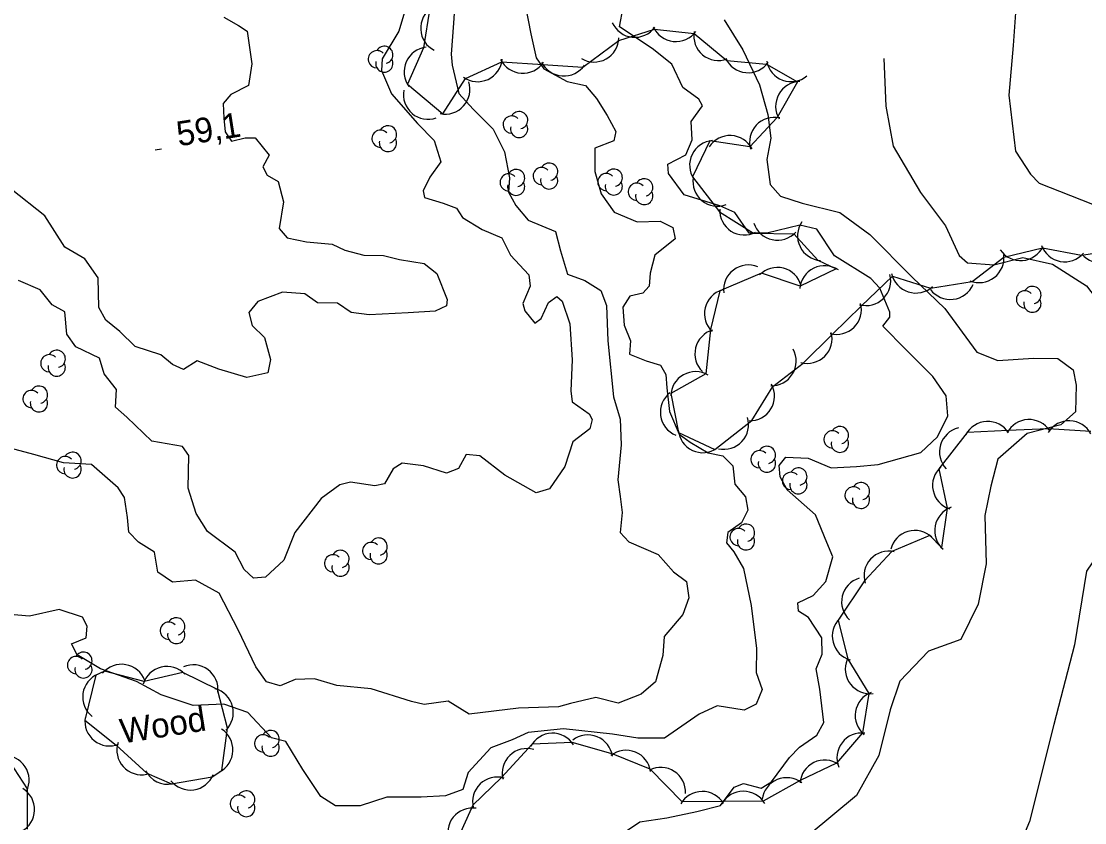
# Model space of a CAD drawing. Extents: x 646142 to 649934, y 5874075 to 5876351.
# Drawn here: x 647791.7 to 647920.9, y 5875451.2 to 5875548.6 of the extents above; entities that cross this region are included whole.
import ezdxf

# ---------------------------------------------------------------- set-up
doc = ezdxf.new("R2010")
doc.units = 0
for name, color, linetype in [('Niveau 1', 7, 'Continuous'), ('Niveau 2', 7, 'Continuous'), ('Niveau 3', 7, 'Continuous'), ('Niveau 44', 7, 'Continuous')]:
    doc.layers.add(name, color=color, linetype=linetype)

msp = doc.modelspace()

# ---------------------------------------------------------------- linework, layer by layer
at = {"layer": 'Niveau 1'}
for points in [[(647893.16, 5875494.49), (647895.78, 5875494.76), (647900.97, 5875496.2), (647902.99, 5875498.09), (647904.27, 5875500.64), (647904.05, 5875503.08), (647902.43, 5875505.44), (647899.16, 5875508.7), (647896.38, 5875511.55), (647897.23, 5875512.65), (647897.23, 5875513.27), (647896.02, 5875516.17), (647894.9, 5875517.35), (647890.5, 5875520.1), (647888.35, 5875523.36), (647886.29, 5875523.82), (647882.28, 5875522.84), (647880.15, 5875522.84), (647878.41, 5875525.36), (647876.59, 5875526.18), (647872.26, 5875527.53), (647870.34, 5875530.09), (647870.24, 5875531.25), (647872.43, 5875532.38), (647873.22, 5875534.2), (647873.08, 5875536.44), (647874.47, 5875538.32), (647874.01, 5875539.12), (647872.08, 5875540.55), (647870.76, 5875543.39), (647868.34, 5875545.28), (647864.39, 5875547.91), (647864.85, 5875550.26)], [(647864.86, 5875449.98), (647866.87, 5875451.31), (647870.13, 5875451.81), (647870.13, 5875451.81), (647873.76, 5875452.58), (647876.67, 5875453.33), (647878.32, 5875455.53), (647879.45, 5875455.98), (647881.58, 5875455.42), (647882.86, 5875456.17), (647885.05, 5875459.14), (647886.23, 5875460.39), (647888.34, 5875461.84), (647889.21, 5875463.39), (647888.73, 5875467.43), (647888.28, 5875469.91), (647889.01, 5875471.72), (647888.94, 5875473.68), (647887.32, 5875476.15), (647886.13, 5875476.92), (647886.03, 5875477.92), (647887.91, 5875478.85), (647889.44, 5875480.52), (647890.29, 5875483.53), (647889.57, 5875485.25), (647888.2, 5875488.64), (647884.73, 5875491.65), (647883.91, 5875493.25), (647883.78, 5875494.64), (647884.59, 5875495.62), (647887.29, 5875495.51), (647890.09, 5875494.34), (647893.16, 5875494.49)]]:
    msp.add_lwpolyline(points, dxfattribs=at)
at = {"layer": 'Niveau 2'}
for points in [[(647903.03, 5875586.53), (647904.42, 5875584.93), (647908.23, 5875580.23), (647912.92, 5875576.36), (647914.4, 5875572.45), (647914.71, 5875569.09), (647913.23, 5875560.46), (647912.21, 5875545.67), (647911.68, 5875539.63), (647912.47, 5875532.83), (647914.3, 5875530.02), (647915.36, 5875528.95), (647924.3, 5875525.42)], [(647819.95, 5875560.67), (647823.58, 5875559.59), (647823.58, 5875559.59), (647827.01, 5875558.1), (647829.26, 5875557.99), (647832.28, 5875558.53), (647834.56, 5875558.09), (647836.07, 5875556.24), (647838.23, 5875553.44), (647838.71, 5875551.25), (647837.61, 5875547.38), (647835.57, 5875544.04), (647835.47, 5875542.63), (647836.68, 5875539.79), (647839.86, 5875536.2), (647841.9, 5875534.12), (647842.69, 5875531.52), (647841.36, 5875529.65), (647840.56, 5875528), (647840.69, 5875527.17), (647842.98, 5875526.51), (647844.6, 5875525.9), (647845.32, 5875524.74)], [(647844.61, 5875553.86), (647844.22, 5875548.38), (647843.95, 5875544.6), (647844.07, 5875543.27), (647844.89, 5875539.82), (647846.63, 5875537.93), (647849.04, 5875535.49), (647850.41, 5875532.72), (647851.03, 5875529.59), (647850.91, 5875527.84), (647851.79, 5875526.2), (647853.29, 5875524.45), (647856.61, 5875523.05), (647857.21, 5875520.71), (647858.09, 5875517.89), (647860.17, 5875517.1), (647862.13, 5875515.9), (647862.8, 5875514.06), (647862.97, 5875509.77), (647863.65, 5875502.96), (647864.45, 5875500.24), (647864.57, 5875497.12), (647864.17, 5875492.88), (647864.47, 5875490.84), (647864.7, 5875488.91), (647864.48, 5875486.48), (647865.53, 5875485.36), (647869.08, 5875483.82), (647870.95, 5875481.72), (647872.51, 5875480.54), (647872.8, 5875478.56), (647872.09, 5875476.53), (647869.83, 5875473.83), (647869.64, 5875471.52), (647868.76, 5875468.35), (647867, 5875466.83), (647864.24, 5875465.76), (647861.5, 5875466.43), (647858.43, 5875465.71), (647856.97, 5875465.31)], [(647852.61, 5875552.32), (647853.63, 5875547.07), (647854.25, 5875544.17), (647855.21, 5875542.83), (647858.05, 5875541.3), (647860.24, 5875540.79), (647861.61, 5875539.2), (647862.9, 5875537.15), (647863.96, 5875535.19), (647863.7, 5875534.09), (647861.39, 5875533.17), (647861.38, 5875530.33), (647862.15, 5875527.62), (647863.74, 5875525.42), (647866.55, 5875524.23), (647869.32, 5875524.33), (647870.86, 5875523.55), (647871.13, 5875522.15), (647868.67, 5875520.2), (647868.1, 5875518), (647868, 5875516.4), (647867.21, 5875515.55), (647865.65, 5875515.2), (647864.78, 5875513.88), (647864.95, 5875511.68), (647865.72, 5875509.76), (647865.62, 5875508.17), (647867.61, 5875507.36), (647869.35, 5875506.82), (647870, 5875505.68)], [(647816.34, 5875549.08), (647818.11, 5875548.09), (647819.18, 5875547.41), (647819.76, 5875543.45), (647819.34, 5875540.78), (647819.34, 5875540.78), (647817.2, 5875539.72), (647816.24, 5875538.62), (647816.35, 5875536.84), (647816.5, 5875535.18), (647817.28, 5875534.03), (647818.92, 5875534.43), (647820.14, 5875534.44), (647821.84, 5875532.33), (647821.08, 5875530.91), (647821.62, 5875529.9), (647822.92, 5875529.14), (647823.59, 5875526.65), (647823.05, 5875523.41), (647824.05, 5875522.28), (647826.38, 5875521.8), (647829.48, 5875521.5), (647831.05, 5875520.77), (647833.34, 5875520.17), (647835.74, 5875520.14), (647837.68, 5875519.67), (647840.68, 5875519.15), (647842.19, 5875517.96), (647843.48, 5875514.8), (647843.38, 5875514.01), (647841.99, 5875513.37), (647838.72, 5875513.19), (647834, 5875512.93), (647831.8, 5875513.2), (647830.13, 5875514.37), (647827.73, 5875514.4), (647826.18, 5875515.47)], [(647877.11, 5875548.79), (647879.36, 5875545.13), (647881.37, 5875540.89), (647882.38, 5875537.28), (647882.75, 5875534.39), (647882.26, 5875531.81), (647882.7, 5875528.76), (647883.95, 5875527.37), (647886.56, 5875526.52), (647891.16, 5875525.36), (647894.78, 5875522.7), (647899.91, 5875517.49), (647903.91, 5875513.69), (647907.76, 5875508.41), (647910.32, 5875507.38), (647914.68, 5875507.66), (647917.6, 5875507.63), (647919.47, 5875506.25), (647919.86, 5875504.38), (647919.76, 5875501.16), (647918, 5875499.57), (647913.88, 5875498.53), (647910.34, 5875495.41)], [(647896.47, 5875544.06), (647896.71, 5875538.28), (647897.6, 5875533.41), (647900.93, 5875527.78), (647903.99, 5875523.76), (647905.62, 5875520.15), (647906.66, 5875519.24), (647909.83, 5875519.01)], [(647826.18, 5875515.47), (647823.48, 5875515.69), (647820.46, 5875514.54), (647819.36, 5875513.2), (647819.78, 5875511.62), (647821.26, 5875510.16), (647822, 5875507.5), (647821.7, 5875505.9), (647819.14, 5875505.3), (647815.75, 5875506.35), (647813.09, 5875507.36), (647811.46, 5875506.29), (647810.12, 5875506.88), (647808.67, 5875508.07), (647805.56, 5875509.09), (647803.72, 5875510.91), (647802.03, 5875512.29), (647801.17, 5875513.82), (647801.06, 5875517.44), (647799.45, 5875519.73), (647797.03, 5875521.16), (647794.61, 5875524.98), (647790.52, 5875528.19)], [(647845.32, 5875524.74), (647847.69, 5875523.31), (647850.08, 5875522.27), (647851.16, 5875520.2), (647853.39, 5875517.81), (647853.52, 5875516.42), (647852.65, 5875514.32), (647852.9, 5875513.4), (647854.1, 5875511.9), (647854.88, 5875512.48), (647855.77, 5875514.42), (647856.76, 5875515.14), (647857.43, 5875514.59), (647858.35, 5875511.84), (647858.64, 5875507.45), (647858.48, 5875503.69), (647858.65, 5875502.37), (647860.69, 5875500.9), (647861.08, 5875500.22), (647860.8, 5875499.07), (647858.71, 5875497.51), (647857.75, 5875494.51), (647855.88, 5875491.8), (647854.25, 5875491.29), (647850.48, 5875493.47), (647847.42, 5875495.78), (647845.78, 5875495.95), (647844.82, 5875494.28), (647843.36, 5875493.68), (647840.6, 5875494.57), (647838, 5875494.92), (647836.89, 5875494.24), (647835.83, 5875492.4), (647834.68, 5875492.17), (647831.73, 5875492.59), (647830.42, 5875492.28), (647828.17, 5875490.6), (647824.98, 5875486.47), (647823.61, 5875483.14), (647821.4, 5875481.07), (647819.96, 5875480.92), (647818.8, 5875481.97), (647817.71, 5875484.09), (647814.35, 5875486.59), (647812.97, 5875488.8), (647812.02, 5875491.88), (647812.1, 5875495.86), (647811.33, 5875496.95), (647807.59, 5875497.57), (647804.58, 5875500.5), (647803.18, 5875501.7), (647803.32, 5875503.84), (647801.8, 5875505.75), (647801.24, 5875507.65), (647798.37, 5875509.03), (647797.27, 5875510.59), (647797.02, 5875513.31), (647795.49, 5875514.16), (647794.04, 5875515.96), (647791.42, 5875517.09)], [(647909.83, 5875519.01), (647913.35, 5875519.88), (647916.97, 5875519.07), (647921.09, 5875516.46), (647923.96, 5875512.7), (647927.7, 5875511.12), (647932.54, 5875509.25), (647933.94, 5875505.52), (647934.77, 5875500.14), (647933.67, 5875497.32), (647932.23, 5875495.82), (647932.5, 5875493.54), (647931.14, 5875491.71), (647929.55, 5875491.27)], [(647870, 5875505.68), (647870.13, 5875504.05), (647870.46, 5875501.18), (647871.63, 5875498.44), (647872.95, 5875497.47), (647875.15, 5875496.17), (647876.94, 5875495.81), (647878.16, 5875494.6), (647878.39, 5875492.35), (647879.7, 5875490.81), (647879.99, 5875489.19), (647879.2, 5875487.65), (647877.53, 5875486.5), (647877.4, 5875485.24), (647878.28, 5875484.12), (647879.45, 5875482.12), (647880.36, 5875477.6), (647881.04, 5875472.39), (647880.98, 5875469.49), (647881.71, 5875467.4), (647880.99, 5875465.64), (647879.52, 5875464.9), (647876.24, 5875465.43), (647874.05, 5875464.4), (647869.85, 5875461.51), (647866.62, 5875461.48), (647863.52, 5875461.97), (647857.57, 5875462.62), (647853.29, 5875462.17), (647851.37, 5875461.28), (647848.77, 5875460.33), (647846, 5875457.33), (647845.36, 5875455.24), (647845.36, 5875455.24), (647843.26, 5875454.5), (647840.32, 5875454.32), (647836.12, 5875454.32), (647832.91, 5875453.27), (647829.9, 5875453.26), (647828.11, 5875454.42), (647825.93, 5875457.7)], [(647856.97, 5875465.31), (647852.12, 5875465.14), (647846.15, 5875464.41), (647843.6, 5875465.99), (647840.67, 5875465.57), (647839.13, 5875465.97), (647834.24, 5875467.48), (647830.06, 5875467.88), (647827.35, 5875468.72), (647825.01, 5875468.64), (647823.18, 5875467.84), (647821.51, 5875468.33), (647820.23, 5875470.16), (647818.08, 5875474.64), (647815.77, 5875479.1), (647812.88, 5875480.7), (647810.1, 5875480.47), (647808.31, 5875481.68), (647807.92, 5875484.1), (647805.96, 5875485.3), (647804.79, 5875486.52), (647804.63, 5875488.29), (647804.29, 5875490.72), (647803.51, 5875491.93), (647800.28, 5875494.73), (647796.85, 5875494.93), (647793.28, 5875495.96), (647789.78, 5875496.89)], [(647910.34, 5875495.41), (647909.46, 5875492.11), (647908.77, 5875488.56), (647908.91, 5875482.67), (647907.95, 5875477.79), (647905.82, 5875473.47), (647901.9, 5875472.05), (647898.41, 5875468.43), (647897.27, 5875464.94), (647895.87, 5875459.4), (647893.17, 5875454.52), (647887.42, 5875449.76), (647883.7, 5875446.29), (647880.28, 5875439.42), (647878.97, 5875432.88), (647878.28, 5875426.86), (647878.29, 5875419.17)], [(647929.55, 5875491.27), (647926.04, 5875489.04), (647921.08, 5875481.78), (647919.64, 5875472.85), (647917.14, 5875463.14), (647914.16, 5875451.35), (647911.67, 5875445.36), (647907.5, 5875438.06), (647902.06, 5875432.33), (647894.44, 5875425.91), (647888.51, 5875421.19), (647884.87, 5875416.76), (647883.75, 5875414.9), (647883.32, 5875412.84), (647884.61, 5875409.71), (647884.94, 5875407.04)], [(647825.93, 5875457.7), (647823.85, 5875461.11), (647822.12, 5875461.53), (647819.27, 5875464.6), (647816.35, 5875465.61), (647812.62, 5875465.48), (647808.71, 5875466.75), (647805.75, 5875468.39), (647801.37, 5875469.91), (647798.52, 5875471.61), (647797.84, 5875472.97), (647799.61, 5875473.68), (647799.73, 5875475.11), (647799.19, 5875476.2), (647796.33, 5875477.11), (647792.76, 5875476.31), (647790.41, 5875476.52)]]:
    msp.add_lwpolyline(points, dxfattribs=at)
at = {"layer": 'Niveau 3'}
msp.add_line((647807.99, 5875532.99), (647808.78, 5875533.12), dxfattribs=at)
at = {"layer": 'Niveau 44'}
for points in [[(647841.34, 5875550.22), (647840.6, 5875545.39), (647838.65, 5875540.95), (647842.92, 5875537.34), (647845.7, 5875541.64), (647850.1, 5875543.69), (647855.09, 5875543.36), (647859.94, 5875543.03), (647864.29, 5875546.27), (647868.63, 5875547.63), (647873.46, 5875547.13), (647877.42, 5875543.82), (647882.25, 5875543.37), (647885.99, 5875541.25), (647883.54, 5875536.91), (647880.23, 5875533.36), (647875.37, 5875534.06), (647873.25, 5875529.69), (647876.55, 5875525.46), (647880.64, 5875522.84), (647885.56, 5875522.76), (647888.48, 5875519.58), (647890.7, 5875518.54), (647886.33, 5875516.43)], [(647886.33, 5875516.43), (647881.63, 5875518), (647876.57, 5875515.85), (647875.43, 5875511.13), (647874.88, 5875505.75), (647870.64, 5875503.39), (647871.57, 5875498.62), (647875.96, 5875496.55), (647880.44, 5875500.08), (647882.99, 5875504.21), (647886.71, 5875507.07), (647890.27, 5875510.59), (647893.73, 5875514), (647897.52, 5875517.64), (647902.14, 5875516.16), (647907.22, 5875516.97), (647911.07, 5875519.92), (647915.74, 5875521.08), (647920.51, 5875520.2), (647925.52, 5875520.97)], [(647921.61, 5875498.74), (647916.45, 5875499.09), (647911.6, 5875498.86), (647906.61, 5875498.63), (647903.16, 5875494.21), (647904.19, 5875489.46), (647903.47, 5875484.66), (647902.08, 5875486.12), (647897.44, 5875484.19), (647894.14, 5875480.63), (647890.93, 5875475.82), (647892.11, 5875471.11), (647894.66, 5875466.92), (647893.88, 5875462.13), (647890.72, 5875458.47), (647886.34, 5875456.37), (647881.84, 5875453.83), (647876.99, 5875453.8), (647871.99, 5875453.77), (647868.1, 5875457.74), (647863.6, 5875459.56), (647858.62, 5875460.96), (647853.77, 5875460.77), (647850.06, 5875456.72), (647846.57, 5875453.36), (647844.14, 5875447.96)], [(647816.1, 5875457.57), (647816.79, 5875462.69), (647815.59, 5875467.4), (647811.38, 5875469.48), (647806.66, 5875468.37), (647801.83, 5875469.63), (647800.8, 5875469.15), (647799.47, 5875463.67), (647803.27, 5875460.66), (647806.99, 5875457.26), (647809.98, 5875455.94), (647814.91, 5875456.8), (647816.1, 5875457.57)], [(647792.48, 5875450.45), (647792.51, 5875455.32), (647789.85, 5875459.38)]]:
    msp.add_lwpolyline(points, dxfattribs=at)
for centre, radius, start, end in [((647843.24, 5875547.75), 3, 123.2051, 243.183), ((647866.25, 5875549.65), 3, 204.1022, 324.0802), ((647871.23, 5875549.13), 3, 204.1022, 324.0802), ((647861.31, 5875546.65), 3, 238.7393, 358.7172), ((647876.4, 5875546.84), 3, 170.3786, 290.3566), ((647835.83, 5875544.52), 1.05, 282.2692, 149.7263), ((647841.24, 5875542.46), 3, 96.3171, 216.295), ((647834.93, 5875543.99), 1.05, 44.1154, 269.804), ((647835.83, 5875543.47), 1.05, 166.9369, 29.6212), ((647847.15, 5875544.26), 3, 235.0753, 355.0533), ((647852.65, 5875545.29), 3, 206.1164, 326.0943), ((647880, 5875545.35), 3, 204.6997, 324.6776), ((647857.63, 5875544.95), 3, 206.1164, 326.0943), ((647885.22, 5875544.26), 3, 190.1016, 310.0796), ((647843.23, 5875540.32), 3, 257.9758, 17.9537), ((647886.35, 5875538.27), 3, 90.9386, 210.9165), ((647841.14, 5875539.69), 3, 169.5049, 289.4829), ((647852.2, 5875536.58), 1.05, 282.2692, 149.7263), ((647851.3, 5875536.05), 1.05, 44.1154, 269.804), ((647883.18, 5875533.93), 3, 77.0709, 197.0489), ((647835.37, 5875534.33), 1.05, 44.1154, 269.804), ((647836.27, 5875534.86), 1.05, 282.2692, 149.7263), ((647852.2, 5875535.53), 1.05, 166.9369, 29.6212), ((647836.27, 5875533.81), 1.05, 166.9369, 29.6212), ((647875.9, 5875531.11), 3, 94.1918, 214.1698), ((647877.82, 5875531.72), 3, 27.4473, 147.4252), ((647855.84, 5875530.32), 1.05, 282.2692, 149.7263), ((647850.93, 5875529.02), 1.05, 44.1154, 269.804), ((647851.83, 5875529.55), 1.05, 282.2692, 149.7263), ((647854.94, 5875529.79), 1.05, 44.1154, 269.804), ((647855.84, 5875529.27), 1.05, 166.9369, 29.6212), ((647862.79, 5875529.06), 1.05, 44.1154, 269.804), ((647863.69, 5875529.59), 1.05, 282.2692, 149.7263), ((647876.3, 5875529.13), 3, 170.6243, 290.6022), ((647851.83, 5875528.5), 1.05, 166.9369, 29.6212), ((647863.69, 5875528.54), 1.05, 166.9369, 29.6212), ((647866.49, 5875527.89), 1.05, 44.1154, 269.804), ((647867.39, 5875528.42), 1.05, 282.2692, 149.7263), ((647867.39, 5875527.37), 1.05, 166.9369, 29.6212), ((647879.55, 5875525.63), 3, 177.2186, 297.1965), ((647883.56, 5875525), 3, 197.8719, 317.8498), ((647889.01, 5875522.53), 3, 145.8589, 265.8369), ((647913.1, 5875522.52), 3, 214.5776, 334.5556), ((647918.45, 5875522.38), 3, 199.5503, 319.5282), ((647922.81, 5875522.26), 3, 220.5843, 340.5622), ((647908.07, 5875519.85), 3, 247.4542, 7.4322), ((647880.03, 5875515.99), 3, 67.2325, 187.2105), ((647883.55, 5875515.69), 3, 15.6873, 135.6652), ((647889.28, 5875515.9), 3, 55.7891, 175.7671), ((647894.32, 5875517.06), 3, 254.6459, 14.6238), ((647900.37, 5875518.58), 3, 192.1774, 312.1554), ((647877.71, 5875513.07), 3, 106.4253, 226.4032), ((647904.56, 5875517.8), 3, 216.701, 336.679), ((647913.63, 5875514.81), 1.05, 44.1154, 269.804), ((647914.53, 5875515.34), 1.05, 282.2692, 149.7263), ((647890.76, 5875513.55), 3, 254.6459, 14.6238), ((647914.53, 5875514.29), 1.05, 166.9369, 29.6212), ((647876.54, 5875508.21), 3, 106.4253, 226.4032), ((647887.2, 5875510.03), 3, 254.6459, 14.6238), ((647795.15, 5875507.05), 1.05, 44.1154, 269.804), ((647796.05, 5875507.58), 1.05, 282.2692, 149.7263), ((647882.84, 5875507.32), 3, 268.3245, 28.3024), ((647796.05, 5875506.53), 1.05, 166.9369, 29.6212), ((647873.61, 5875503.03), 3, 59.0978, 179.0757), ((647793.89, 5875503.23), 1.05, 282.2692, 149.7263), ((647880.22, 5875503.07), 3, 268.3245, 28.3024), ((647792.99, 5875502.7), 1.05, 44.1154, 269.804), ((647793.89, 5875502.18), 1.05, 166.9369, 29.6212), ((647872.35, 5875501.09), 3, 127.7426, 247.7205), ((647877.06, 5875499.59), 3, 257.1155, 17.0934), ((647909.11, 5875496.98), 3, 32.6842, 152.6622), ((647914.11, 5875497.21), 3, 32.6842, 152.6622), ((647918.98, 5875497.06), 3, 28.0117, 147.9896), ((647874.52, 5875499.18), 3, 184.816, 304.7939), ((647890.25, 5875497.79), 1.05, 44.1154, 269.804), ((647891.15, 5875498.32), 1.05, 282.2692, 149.7263), ((647906.24, 5875496.27), 3, 103.3475, 223.3254), ((647891.15, 5875497.27), 1.05, 166.9369, 29.6212), ((647797.97, 5875495.2), 1.05, 282.2692, 149.7263), ((647881.39, 5875495.38), 1.05, 44.1154, 269.804), ((647882.29, 5875495.91), 1.05, 282.2692, 149.7263), ((647797.07, 5875494.67), 1.05, 44.1154, 269.804), ((647882.29, 5875494.86), 1.05, 166.9369, 29.6212), ((647797.97, 5875494.15), 1.05, 166.9369, 29.6212), ((647885.21, 5875492.75), 1.05, 44.1154, 269.804), ((647886.11, 5875493.28), 1.05, 282.2692, 149.7263), ((647905.4, 5875492.21), 3, 132.2849, 252.2629), ((647886.11, 5875492.23), 1.05, 166.9369, 29.6212), ((647893.71, 5875491.51), 1.05, 282.2692, 149.7263), ((647892.81, 5875490.98), 1.05, 44.1154, 269.804), ((647893.71, 5875490.46), 1.05, 166.9369, 29.6212), ((647905.66, 5875486.71), 3, 109.1192, 229.0972), ((647879.75, 5875486.46), 1.05, 282.2692, 149.7263), ((647835.14, 5875484.77), 1.05, 282.2692, 149.7263), ((647878.85, 5875485.93), 1.05, 44.1154, 269.804), ((647879.75, 5875485.41), 1.05, 166.9369, 29.6212), ((647900.26, 5875483.74), 3, 46.5266, 166.5045), ((647834.24, 5875484.24), 1.05, 44.1154, 269.804), ((647829.61, 5875482.74), 1.05, 44.1154, 269.804), ((647830.51, 5875483.27), 1.05, 282.2692, 149.7263), ((647835.14, 5875483.72), 1.05, 166.9369, 29.6212), ((647897.08, 5875481.21), 3, 77.0891, 197.067), ((647830.51, 5875482.22), 1.05, 166.9369, 29.6212), ((647894.36, 5875478.06), 3, 107.0237, 227.0017), ((647809.66, 5875474.55), 1.05, 44.1154, 269.804), ((647810.56, 5875475.08), 1.05, 282.2692, 149.7263), ((647893.23, 5875473.89), 3, 134.1666, 254.1445), ((647810.56, 5875474.03), 1.05, 166.9369, 29.6212), ((647799.29, 5875470.9), 1.05, 282.2692, 149.7263), ((647798.39, 5875470.37), 1.05, 44.1154, 269.804), ((647799.29, 5875469.85), 1.05, 166.9369, 29.6212), ((647803.91, 5875467.47), 3, 19.9415, 139.9195), ((647809.42, 5875467.21), 3, 43.2401, 163.218), ((647812.63, 5875467.41), 3, 353.5486, 113.5265), ((647894.8, 5875469.9), 3, 157.6956, 277.6735), ((647802.2, 5875466.5), 3, 111.8531, 231.831), ((647814.49, 5875464.61), 3, 314.3292, 74.3071), ((647896.01, 5875464.24), 3, 110.6359, 230.6138), ((647802.46, 5875463.55), 3, 171.6775, 291.6555), ((647814.44, 5875460.07), 3, 297.5828, 57.5607), ((647821.12, 5875460.86), 1.05, 44.1154, 269.804), ((647822.02, 5875461.39), 1.05, 282.2692, 149.7263), ((647856.27, 5875459.1), 3, 32.2795, 152.2575), ((647860.55, 5875458.89), 3, 8.0278, 128.0058), ((647893.79, 5875459.12), 3, 82.5774, 202.5554), ((647806.35, 5875460.05), 3, 162.2656, 282.2436), ((647822.02, 5875460.34), 1.05, 166.9369, 29.6212), ((647853.14, 5875457.23), 3, 73.8828, 193.8607), ((647865.19, 5875457.02), 3, 8.0278, 128.0058), ((647789.7, 5875456.39), 3, 333.1621, 93.14), ((647889.3, 5875455.83), 3, 55.6727, 175.6506), ((647809.51, 5875458.9), 3, 207.0989, 281.5303), ((647869.4, 5875454.95), 3, 356.9324, 116.9103), ((647812.26, 5875458.19), 3, 218.4216, 338.3996), ((647849.54, 5875453.77), 3, 73.8828, 193.8607), ((647884.69, 5875453.69), 3, 52.6131, 172.591), ((647790.36, 5875452.82), 3, 298.1717, 58.1496), ((647819.06, 5875454.05), 1.05, 282.2692, 149.7263), ((647874.43, 5875452.02), 3, 30.3869, 150.3648), ((647879.43, 5875452.05), 3, 30.3869, 150.3648), ((647818.16, 5875453.52), 1.05, 44.1154, 269.804), ((647819.06, 5875453), 1.05, 166.9369, 29.6212), ((647846.53, 5875450.01), 3, 81.1863, 201.1642)]:
    msp.add_arc(centre, radius, start, end, dxfattribs=at)

# ---------------------------------------------------------------- texts
at = {"layer": 'Niveau 3'}
msp.add_text('59,1 ', height=3, rotation=8.9405, dxfattribs=at).set_placement((647810.84, 5875533.4))
at = {"layer": 'Niveau 44'}
msp.add_text('Wood', height=3, rotation=8.9405, dxfattribs=at).set_placement((647803.99, 5875460.83))

doc.saveas('drawing.dxf')
